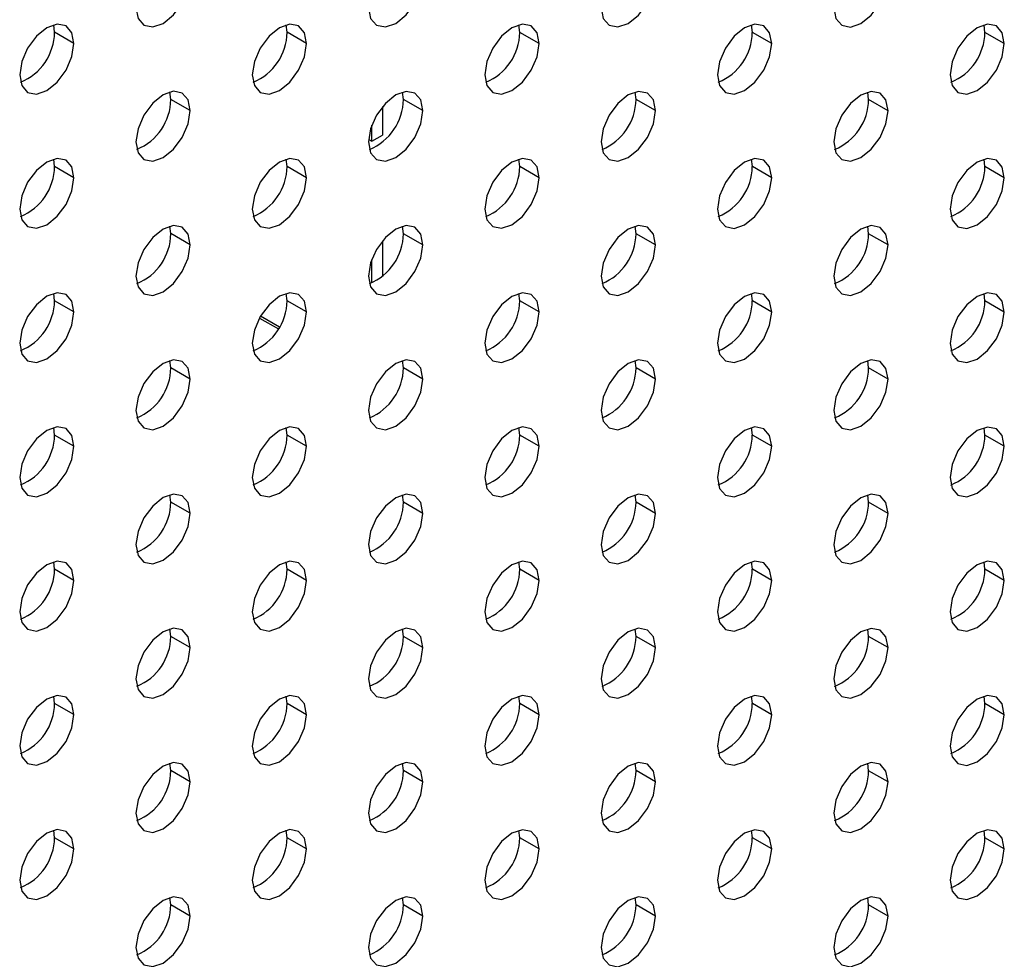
# Model space of a CAD drawing. Header units: millimetres. Extents: x 0 to 1118, y 0 to 864.
# Tile 363 of 397: x 1028.78 to 1032.37, y 697.91 to 701.34. Entities that reach past the tile are written whole.
import ezdxf

# ---------------------------------------------------------------- set-up
doc = ezdxf.new("R2010")
doc.units = ezdxf.units.MM

msp = doc.modelspace()

# ---------------------------------------------------------------- linework, layer by layer
at = {"color": 7, "linetype": 'Continuous', "lineweight": 25}
for p, q in [((1028.9034, 701.297), (1028.9002, 701.3241)), ((1029.752, 701.2969), (1029.7487, 701.324)), ((1030.6005, 701.2968), (1030.5973, 701.3239)), ((1031.449, 701.2968), (1031.4458, 701.3238)), ((1032.2975, 701.2967), (1032.2943, 701.3238)), ((1028.9741, 701.2562), (1028.9034, 701.297)), ((1029.8227, 701.2561), (1029.752, 701.2969)), ((1030.6712, 701.256), (1030.6005, 701.2968)), ((1031.5197, 701.2559), (1031.449, 701.2968)), ((1032.3683, 701.2559), (1032.2975, 701.2967)), ((1029.3277, 701.052), (1029.3245, 701.0791)), ((1030.1762, 701.0519), (1030.173, 701.079)), ((1031.0248, 701.0518), (1031.0215, 701.0789)), ((1031.8733, 701.0518), (1031.8701, 701.0788)), ((1029.3984, 701.0112), (1029.3277, 701.052)), ((1030.2469, 701.0111), (1030.1762, 701.0519)), ((1031.0955, 701.011), (1031.0248, 701.0518)), ((1031.944, 701.0109), (1031.8733, 701.0518)), ((1030.0996, 701.0258), (1030.0996, 700.922)), ((1030.0607, 700.8995), (1030.0607, 700.9576)), ((1030.0493, 700.9062), (1030.0607, 700.8995)), ((1030.0607, 700.8995), (1030.0996, 700.922)), ((1028.9034, 700.8071), (1028.9002, 700.8342)), ((1029.752, 700.807), (1029.7487, 700.8341)), ((1030.6005, 700.8069), (1030.5973, 700.834)), ((1031.449, 700.8068), (1031.4458, 700.8339)), ((1032.2975, 700.8068), (1032.2943, 700.8338)), ((1028.9741, 700.7662), (1028.9034, 700.8071)), ((1029.8227, 700.7662), (1029.752, 700.807)), ((1030.6712, 700.7661), (1030.6005, 700.8069)), ((1031.5197, 700.766), (1031.449, 700.8068)), ((1032.3683, 700.7659), (1032.2975, 700.8068)), ((1029.3277, 700.5621), (1029.3245, 700.5892)), ((1030.1762, 700.562), (1030.173, 700.5891)), ((1031.0248, 700.5619), (1031.0215, 700.589)), ((1031.8733, 700.5618), (1031.8701, 700.5889)), ((1029.3984, 700.5212), (1029.3277, 700.5621)), ((1030.0996, 700.5359), (1030.0996, 700.4064)), ((1030.2469, 700.5212), (1030.1762, 700.562)), ((1031.0955, 700.5211), (1031.0248, 700.5619)), ((1031.944, 700.521), (1031.8733, 700.5618)), ((1030.0607, 700.3826), (1030.0607, 700.4677)), ((1028.9034, 700.3171), (1028.9002, 700.3442)), ((1028.9741, 700.2763), (1028.9034, 700.3171)), ((1029.752, 700.3171), (1029.7487, 700.3442)), ((1029.8227, 700.2762), (1029.752, 700.3171)), ((1030.6005, 700.317), (1030.5973, 700.3441)), ((1030.6712, 700.2762), (1030.6005, 700.317)), ((1031.449, 700.3169), (1031.4458, 700.344)), ((1031.5197, 700.2761), (1031.449, 700.3169)), ((1032.2975, 700.3168), (1032.2943, 700.3439)), ((1032.3683, 700.276), (1032.2975, 700.3168)), ((1029.6507, 700.2542), (1029.7198, 700.2142)), ((1029.3277, 700.0721), (1029.3245, 700.0992)), ((1029.3984, 700.0313), (1029.3277, 700.0721)), ((1030.1762, 700.0721), (1030.173, 700.0992)), ((1030.2469, 700.0312), (1030.1762, 700.0721)), ((1031.0248, 700.072), (1031.0215, 700.0991)), ((1031.0955, 700.0312), (1031.0248, 700.072)), ((1031.8733, 700.0719), (1031.8701, 700.099)), ((1031.944, 700.0311), (1031.8733, 700.0719)), ((1028.9034, 699.8272), (1028.9002, 699.8543)), ((1029.752, 699.8271), (1029.7487, 699.8542)), ((1030.6005, 699.8271), (1030.5973, 699.8542)), ((1031.449, 699.827), (1031.4458, 699.8541)), ((1032.2975, 699.8269), (1032.2943, 699.854)), ((1028.9741, 699.7864), (1028.9034, 699.8272)), ((1029.8227, 699.7863), (1029.752, 699.8271)), ((1030.6712, 699.7862), (1030.6005, 699.8271)), ((1031.5197, 699.7862), (1031.449, 699.827)), ((1032.3683, 699.7861), (1032.2975, 699.8269)), ((1029.3277, 699.5822), (1029.3245, 699.6093)), ((1030.1762, 699.5821), (1030.173, 699.6092)), ((1031.0248, 699.5821), (1031.0215, 699.6091)), ((1031.8733, 699.582), (1031.8701, 699.6091)), ((1029.3984, 699.5414), (1029.3277, 699.5822)), ((1030.2469, 699.5413), (1030.1762, 699.5821)), ((1031.0955, 699.5412), (1031.0248, 699.5821)), ((1031.944, 699.5412), (1031.8733, 699.582)), ((1028.9034, 699.3373), (1028.9002, 699.3644)), ((1029.752, 699.3372), (1029.7487, 699.3643)), ((1030.6005, 699.3371), (1030.5973, 699.3642)), ((1031.449, 699.3371), (1031.4458, 699.3641)), ((1032.2975, 699.337), (1032.2943, 699.3641)), ((1028.9741, 699.2965), (1028.9034, 699.3373)), ((1029.8227, 699.2964), (1029.752, 699.3372)), ((1030.6712, 699.2963), (1030.6005, 699.3371)), ((1031.5197, 699.2962), (1031.449, 699.3371)), ((1032.3683, 699.2962), (1032.2975, 699.337)), ((1029.3277, 699.0923), (1029.3245, 699.1194)), ((1030.1762, 699.0922), (1030.173, 699.1193)), ((1031.0248, 699.0921), (1031.0215, 699.1192)), ((1031.8733, 699.0921), (1031.8701, 699.1191)), ((1029.3984, 699.0515), (1029.3277, 699.0923)), ((1030.2469, 699.0514), (1030.1762, 699.0922)), ((1031.0955, 699.0513), (1031.0248, 699.0921)), ((1031.944, 699.0512), (1031.8733, 699.0921)), ((1028.9034, 698.8474), (1028.9002, 698.8745)), ((1028.9741, 698.8066), (1028.9034, 698.8474)), ((1029.752, 698.8473), (1029.7487, 698.8744)), ((1029.8227, 698.8065), (1029.752, 698.8473)), ((1030.6005, 698.8472), (1030.5973, 698.8743)), ((1030.6712, 698.8064), (1030.6005, 698.8472)), ((1031.449, 698.8471), (1031.4458, 698.8742)), ((1031.5197, 698.8063), (1031.449, 698.8471)), ((1032.2975, 698.8471), (1032.2943, 698.8741)), ((1032.3683, 698.8062), (1032.2975, 698.8471)), ((1029.3277, 698.6024), (1029.3245, 698.6295)), ((1030.1762, 698.6023), (1030.173, 698.6294)), ((1031.0248, 698.6022), (1031.0215, 698.6293)), ((1031.8733, 698.6021), (1031.8701, 698.6292)), ((1029.3984, 698.5615), (1029.3277, 698.6024)), ((1030.2469, 698.5615), (1030.1762, 698.6023)), ((1031.0955, 698.5614), (1031.0248, 698.6022)), ((1031.944, 698.5613), (1031.8733, 698.6021)), ((1028.9034, 698.3574), (1028.9002, 698.3845)), ((1029.752, 698.3574), (1029.7487, 698.3845)), ((1030.6005, 698.3573), (1030.5973, 698.3844)), ((1031.449, 698.3572), (1031.4458, 698.3843)), ((1032.2975, 698.3571), (1032.2943, 698.3842)), ((1028.9741, 698.3166), (1028.9034, 698.3574)), ((1029.8227, 698.3165), (1029.752, 698.3574)), ((1030.6712, 698.3165), (1030.6005, 698.3573)), ((1031.5197, 698.3164), (1031.449, 698.3572)), ((1032.3683, 698.3163), (1032.2975, 698.3571)), ((1029.3277, 698.1124), (1029.3245, 698.1395)), ((1030.1762, 698.1124), (1030.173, 698.1395)), ((1031.0248, 698.1123), (1031.0215, 698.1394)), ((1031.8733, 698.1122), (1031.8701, 698.1393)), ((1029.3984, 698.0716), (1029.3277, 698.1124)), ((1030.2469, 698.0715), (1030.1762, 698.1124)), ((1031.0955, 698.0715), (1031.0248, 698.1123)), ((1031.944, 698.0714), (1031.8733, 698.1122))]:
    msp.add_line(p, q, dxfattribs=at)
at = {"color": 8, "linetype": 'Continuous', "lineweight": 25}
msp.add_line((1029.7236, 700.2205), (1029.6543, 700.2605), dxfattribs=at)
at = {"color": 7, "linetype": 'Continuous', "lineweight": 25, "flags": 128}
for points in [[(1029.2004, 701.3868), (1029.208, 701.3474), (1029.2294, 701.3227), (1029.2615, 701.3165), (1029.2994, 701.3296), (1029.3373, 701.3602), (1029.3694, 701.4035), (1029.3909, 701.453), (1029.3984, 701.5011)], [(1030.0489, 701.3867), (1030.0565, 701.3473), (1030.0779, 701.3226), (1030.1101, 701.3164), (1030.1479, 701.3296), (1030.1858, 701.3601), (1030.2179, 701.4034), (1030.2394, 701.4529), (1030.2469, 701.501)], [(1030.8975, 701.3866), (1030.905, 701.3472), (1030.9265, 701.3225), (1030.9586, 701.3163), (1030.9965, 701.3295), (1031.0343, 701.36), (1031.0665, 701.4034), (1031.0879, 701.4528), (1031.0955, 701.5009)], [(1031.746, 701.3866), (1031.7535, 701.3472), (1031.775, 701.3225), (1031.8071, 701.3162), (1031.845, 701.3294), (1031.8829, 701.36), (1031.915, 701.4033), (1031.9365, 701.4528), (1031.944, 701.5009)], [(1028.9741, 701.2562), (1028.9666, 701.2956), (1028.9451, 701.3203), (1028.913, 701.3265), (1028.8751, 701.3133), (1028.8373, 701.2828), (1028.8051, 701.2394), (1028.7837, 701.19), (1028.7762, 701.1419)], [(1029.8227, 701.2561), (1029.8151, 701.2955), (1029.7937, 701.3202), (1029.7616, 701.3264), (1029.7237, 701.3133), (1029.6858, 701.2827), (1029.6537, 701.2394), (1029.6322, 701.1899), (1029.6247, 701.1418)], [(1030.6712, 701.256), (1030.6637, 701.2954), (1030.6422, 701.3201), (1030.6101, 701.3264), (1030.5722, 701.3132), (1030.5343, 701.2826), (1030.5022, 701.2393), (1030.4807, 701.1898), (1030.4732, 701.1417)], [(1031.5197, 701.2559), (1031.5122, 701.2953), (1031.4907, 701.32), (1031.4586, 701.3263), (1031.4207, 701.3131), (1031.3828, 701.2825), (1031.3507, 701.2392), (1031.3293, 701.1897), (1031.3217, 701.1416)], [(1032.3683, 701.2559), (1032.3607, 701.2953), (1032.3393, 701.32), (1032.3071, 701.3262), (1032.2693, 701.313), (1032.2314, 701.2825), (1032.1993, 701.2391), (1032.1778, 701.1897), (1032.1703, 701.1416)], [(1028.7762, 701.1419), (1028.7837, 701.1025), (1028.8051, 701.0778), (1028.8373, 701.0715), (1028.8751, 701.0847), (1028.913, 701.1153), (1028.9451, 701.1586), (1028.9666, 701.2081), (1028.9741, 701.2562)], [(1029.6247, 701.1418), (1029.6322, 701.1024), (1029.6537, 701.0777), (1029.6858, 701.0715), (1029.7237, 701.0846), (1029.7616, 701.1152), (1029.7937, 701.1585), (1029.8151, 701.208), (1029.8227, 701.2561)], [(1030.4732, 701.1417), (1030.4807, 701.1023), (1030.5022, 701.0776), (1030.5343, 701.0714), (1030.5722, 701.0846), (1030.6101, 701.1151), (1030.6422, 701.1584), (1030.6637, 701.2079), (1030.6712, 701.256)], [(1031.3217, 701.1416), (1031.3293, 701.1022), (1031.3507, 701.0775), (1031.3828, 701.0713), (1031.4207, 701.0845), (1031.4586, 701.115), (1031.4907, 701.1584), (1031.5122, 701.2078), (1031.5197, 701.2559)], [(1032.1703, 701.1416), (1032.1778, 701.1022), (1032.1993, 701.0775), (1032.2314, 701.0712), (1032.2693, 701.0844), (1032.3071, 701.115), (1032.3393, 701.1583), (1032.3607, 701.2078), (1032.3683, 701.2559)], [(1029.3984, 701.0112), (1029.3909, 701.0506), (1029.3694, 701.0753), (1029.3373, 701.0815), (1029.2994, 701.0683), (1029.2615, 701.0378), (1029.2294, 700.9944), (1029.208, 700.945), (1029.2004, 700.8969)], [(1030.2469, 701.0111), (1030.2394, 701.0505), (1030.2179, 701.0752), (1030.1858, 701.0814), (1030.1479, 701.0683), (1030.1101, 701.0377), (1030.0779, 700.9944), (1030.0565, 700.9449), (1030.0489, 700.8968)], [(1031.0955, 701.011), (1031.0879, 701.0504), (1031.0665, 701.0751), (1031.0343, 701.0813), (1030.9965, 701.0682), (1030.9586, 701.0376), (1030.9265, 700.9943), (1030.905, 700.9448), (1030.8975, 700.8967)], [(1031.944, 701.0109), (1031.9365, 701.0503), (1031.915, 701.075), (1031.8829, 701.0813), (1031.845, 701.0681), (1031.8071, 701.0375), (1031.775, 700.9942), (1031.7535, 700.9447), (1031.746, 700.8966)], [(1029.2004, 700.8969), (1029.208, 700.8575), (1029.2294, 700.8328), (1029.2615, 700.8265), (1029.2994, 700.8397), (1029.3373, 700.8703), (1029.3694, 700.9136), (1029.3909, 700.9631), (1029.3984, 701.0112)], [(1030.0489, 700.8968), (1030.0565, 700.8574), (1030.0779, 700.8327), (1030.1101, 700.8265), (1030.1479, 700.8396), (1030.1858, 700.8702), (1030.2179, 700.9135), (1030.2394, 700.963), (1030.2469, 701.0111)], [(1030.8975, 700.8967), (1030.905, 700.8573), (1030.9265, 700.8326), (1030.9586, 700.8264), (1030.9965, 700.8395), (1031.0343, 700.8701), (1031.0665, 700.9134), (1031.0879, 700.9629), (1031.0955, 701.011)], [(1031.746, 700.8966), (1031.7535, 700.8572), (1031.775, 700.8325), (1031.8071, 700.8263), (1031.845, 700.8395), (1031.8829, 700.87), (1031.915, 700.9134), (1031.9365, 700.9628), (1031.944, 701.0109)], [(1028.9741, 700.7662), (1028.9666, 700.8056), (1028.9451, 700.8303), (1028.913, 700.8366), (1028.8751, 700.8234), (1028.8373, 700.7928), (1028.8051, 700.7495), (1028.7837, 700.7), (1028.7762, 700.652)], [(1029.8227, 700.7662), (1029.8151, 700.8056), (1029.7937, 700.8303), (1029.7616, 700.8365), (1029.7237, 700.8233), (1029.6858, 700.7928), (1029.6537, 700.7494), (1029.6322, 700.7), (1029.6247, 700.6519)], [(1030.6712, 700.7661), (1030.6637, 700.8055), (1030.6422, 700.8302), (1030.6101, 700.8364), (1030.5722, 700.8233), (1030.5343, 700.7927), (1030.5022, 700.7494), (1030.4807, 700.6999), (1030.4732, 700.6518)], [(1031.5197, 700.766), (1031.5122, 700.8054), (1031.4907, 700.8301), (1031.4586, 700.8363), (1031.4207, 700.8232), (1031.3828, 700.7926), (1031.3507, 700.7493), (1031.3293, 700.6998), (1031.3217, 700.6517)], [(1032.3683, 700.7659), (1032.3607, 700.8053), (1032.3393, 700.83), (1032.3071, 700.8363), (1032.2693, 700.8231), (1032.2314, 700.7925), (1032.1993, 700.7492), (1032.1778, 700.6997), (1032.1703, 700.6516)], [(1028.7762, 700.652), (1028.7837, 700.6126), (1028.8051, 700.5879), (1028.8373, 700.5816), (1028.8751, 700.5948), (1028.913, 700.6254), (1028.9451, 700.6687), (1028.9666, 700.7182), (1028.9741, 700.7662)], [(1029.6247, 700.6519), (1029.6322, 700.6125), (1029.6537, 700.5878), (1029.6858, 700.5815), (1029.7237, 700.5947), (1029.7616, 700.6253), (1029.7937, 700.6686), (1029.8151, 700.7181), (1029.8227, 700.7662)], [(1030.4732, 700.6518), (1030.4807, 700.6124), (1030.5022, 700.5877), (1030.5343, 700.5815), (1030.5722, 700.5946), (1030.6101, 700.6252), (1030.6422, 700.6685), (1030.6637, 700.718), (1030.6712, 700.7661)], [(1031.3217, 700.6517), (1031.3293, 700.6123), (1031.3507, 700.5876), (1031.3828, 700.5814), (1031.4207, 700.5945), (1031.4586, 700.6251), (1031.4907, 700.6684), (1031.5122, 700.7179), (1031.5197, 700.766)], [(1032.1703, 700.6516), (1032.1778, 700.6122), (1032.1993, 700.5875), (1032.2314, 700.5813), (1032.2693, 700.5945), (1032.3071, 700.625), (1032.3393, 700.6684), (1032.3607, 700.7178), (1032.3683, 700.7659)], [(1029.3984, 700.5212), (1029.3909, 700.5606), (1029.3694, 700.5853), (1029.3373, 700.5916), (1029.2994, 700.5784), (1029.2615, 700.5478), (1029.2294, 700.5045), (1029.208, 700.455), (1029.2004, 700.407)], [(1030.2469, 700.5212), (1030.2394, 700.5606), (1030.2179, 700.5853), (1030.1858, 700.5915), (1030.1479, 700.5783), (1030.1101, 700.5478), (1030.0779, 700.5044), (1030.0565, 700.455), (1030.0489, 700.4069)], [(1031.0955, 700.5211), (1031.0879, 700.5605), (1031.0665, 700.5852), (1031.0343, 700.5914), (1030.9965, 700.5783), (1030.9586, 700.5477), (1030.9265, 700.5044), (1030.905, 700.4549), (1030.8975, 700.4068)], [(1031.944, 700.521), (1031.9365, 700.5604), (1031.915, 700.5851), (1031.8829, 700.5913), (1031.845, 700.5782), (1031.8071, 700.5476), (1031.775, 700.5043), (1031.7535, 700.4548), (1031.746, 700.4067)], [(1029.2004, 700.407), (1029.208, 700.3676), (1029.2294, 700.3429), (1029.2615, 700.3366), (1029.2994, 700.3498), (1029.3373, 700.3804), (1029.3694, 700.4237), (1029.3909, 700.4732), (1029.3984, 700.5212)], [(1030.0489, 700.4069), (1030.0565, 700.3675), (1030.0779, 700.3428), (1030.1101, 700.3365), (1030.1479, 700.3497), (1030.1858, 700.3803), (1030.2179, 700.4236), (1030.2394, 700.4731), (1030.2469, 700.5212)], [(1030.8975, 700.4068), (1030.905, 700.3674), (1030.9265, 700.3427), (1030.9586, 700.3365), (1030.9965, 700.3496), (1031.0343, 700.3802), (1031.0665, 700.4235), (1031.0879, 700.473), (1031.0955, 700.5211)], [(1031.746, 700.4067), (1031.7535, 700.3673), (1031.775, 700.3426), (1031.8071, 700.3364), (1031.845, 700.3495), (1031.8829, 700.3801), (1031.915, 700.4234), (1031.9365, 700.4729), (1031.944, 700.521)], [(1028.9741, 700.2763), (1028.9666, 700.3157), (1028.9451, 700.3404), (1028.913, 700.3467), (1028.8751, 700.3335), (1028.8373, 700.3029), (1028.8051, 700.2596), (1028.7837, 700.2101), (1028.7762, 700.162)], [(1029.8227, 700.2762), (1029.8151, 700.3156), (1029.7937, 700.3403), (1029.7616, 700.3466), (1029.7237, 700.3334), (1029.6858, 700.3028), (1029.6537, 700.2595), (1029.6322, 700.21), (1029.6247, 700.1619)], [(1030.6712, 700.2762), (1030.6637, 700.3156), (1030.6422, 700.3403), (1030.6101, 700.3465), (1030.5722, 700.3333), (1030.5343, 700.3028), (1030.5022, 700.2594), (1030.4807, 700.21), (1030.4732, 700.1619)], [(1031.5197, 700.2761), (1031.5122, 700.3155), (1031.4907, 700.3402), (1031.4586, 700.3464), (1031.4207, 700.3333), (1031.3828, 700.3027), (1031.3507, 700.2594), (1031.3293, 700.2099), (1031.3217, 700.1618)], [(1032.3683, 700.276), (1032.3607, 700.3154), (1032.3393, 700.3401), (1032.3071, 700.3463), (1032.2693, 700.3332), (1032.2314, 700.3026), (1032.1993, 700.2593), (1032.1778, 700.2098), (1032.1703, 700.1617)], [(1028.7762, 700.162), (1028.7837, 700.1226), (1028.8051, 700.0979), (1028.8373, 700.0917), (1028.8751, 700.1049), (1028.913, 700.1354), (1028.9451, 700.1788), (1028.9666, 700.2282), (1028.9741, 700.2763)], [(1029.6247, 700.1619), (1029.6322, 700.1226), (1029.6537, 700.0979), (1029.6858, 700.0916), (1029.7237, 700.1048), (1029.7616, 700.1354), (1029.7937, 700.1787), (1029.8151, 700.2281), (1029.8227, 700.2762)], [(1030.4732, 700.1619), (1030.4807, 700.1225), (1030.5022, 700.0978), (1030.5343, 700.0915), (1030.5722, 700.1047), (1030.6101, 700.1353), (1030.6422, 700.1786), (1030.6637, 700.2281), (1030.6712, 700.2762)], [(1031.3217, 700.1618), (1031.3293, 700.1224), (1031.3507, 700.0977), (1031.3828, 700.0915), (1031.4207, 700.1046), (1031.4586, 700.1352), (1031.4907, 700.1785), (1031.5122, 700.228), (1031.5197, 700.2761)], [(1032.1703, 700.1617), (1032.1778, 700.1223), (1032.1993, 700.0976), (1032.2314, 700.0914), (1032.2693, 700.1045), (1032.3071, 700.1351), (1032.3393, 700.1784), (1032.3607, 700.2279), (1032.3683, 700.276)], [(1029.3984, 700.0313), (1029.3909, 700.0707), (1029.3694, 700.0954), (1029.3373, 700.1017), (1029.2994, 700.0885), (1029.2615, 700.0579), (1029.2294, 700.0146), (1029.208, 699.9651), (1029.2004, 699.917)], [(1030.2469, 700.0312), (1030.2394, 700.0706), (1030.2179, 700.0953), (1030.1858, 700.1016), (1030.1479, 700.0884), (1030.1101, 700.0578), (1030.0779, 700.0145), (1030.0565, 699.965), (1030.0489, 699.9169)], [(1031.0955, 700.0312), (1031.0879, 700.0706), (1031.0665, 700.0953), (1031.0343, 700.1015), (1030.9965, 700.0883), (1030.9586, 700.0578), (1030.9265, 700.0144), (1030.905, 699.965), (1030.8975, 699.9169)], [(1031.944, 700.0311), (1031.9365, 700.0705), (1031.915, 700.0952), (1031.8829, 700.1014), (1031.845, 700.0883), (1031.8071, 700.0577), (1031.775, 700.0144), (1031.7535, 699.9649), (1031.746, 699.9168)], [(1029.2004, 699.917), (1029.208, 699.8776), (1029.2294, 699.8529), (1029.2615, 699.8467), (1029.2994, 699.8599), (1029.3373, 699.8904), (1029.3694, 699.9338), (1029.3909, 699.9832), (1029.3984, 700.0313)], [(1030.0489, 699.9169), (1030.0565, 699.8775), (1030.0779, 699.8529), (1030.1101, 699.8466), (1030.1479, 699.8598), (1030.1858, 699.8904), (1030.2179, 699.9337), (1030.2394, 699.9831), (1030.2469, 700.0312)], [(1030.8975, 699.9169), (1030.905, 699.8775), (1030.9265, 699.8528), (1030.9586, 699.8465), (1030.9965, 699.8597), (1031.0343, 699.8903), (1031.0665, 699.9336), (1031.0879, 699.9831), (1031.0955, 700.0312)], [(1031.746, 699.9168), (1031.7535, 699.8774), (1031.775, 699.8527), (1031.8071, 699.8465), (1031.845, 699.8596), (1031.8829, 699.8902), (1031.915, 699.9335), (1031.9365, 699.983), (1031.944, 700.0311)], [(1028.9741, 699.7864), (1028.9666, 699.8258), (1028.9451, 699.8505), (1028.913, 699.8567), (1028.8751, 699.8436), (1028.8373, 699.813), (1028.8051, 699.7697), (1028.7837, 699.7202), (1028.7762, 699.6721)], [(1029.8227, 699.7863), (1029.8151, 699.8257), (1029.7937, 699.8504), (1029.7616, 699.8567), (1029.7237, 699.8435), (1029.6858, 699.8129), (1029.6537, 699.7696), (1029.6322, 699.7201), (1029.6247, 699.672)], [(1030.6712, 699.7862), (1030.6637, 699.8256), (1030.6422, 699.8503), (1030.6101, 699.8566), (1030.5722, 699.8434), (1030.5343, 699.8128), (1030.5022, 699.7695), (1030.4807, 699.72), (1030.4732, 699.6719)], [(1031.5197, 699.7862), (1031.5122, 699.8256), (1031.4907, 699.8503), (1031.4586, 699.8565), (1031.4207, 699.8433), (1031.3828, 699.8128), (1031.3507, 699.7694), (1031.3293, 699.72), (1031.3217, 699.6719)], [(1032.3683, 699.7861), (1032.3607, 699.8255), (1032.3393, 699.8502), (1032.3071, 699.8564), (1032.2693, 699.8432), (1032.2314, 699.8127), (1032.1993, 699.7694), (1032.1778, 699.7199), (1032.1703, 699.6718)], [(1028.7762, 699.6721), (1028.7837, 699.6327), (1028.8051, 699.608), (1028.8373, 699.6018), (1028.8751, 699.6149), (1028.913, 699.6455), (1028.9451, 699.6888), (1028.9666, 699.7383), (1028.9741, 699.7864)], [(1029.6247, 699.672), (1029.6322, 699.6326), (1029.6537, 699.6079), (1029.6858, 699.6017), (1029.7237, 699.6149), (1029.7616, 699.6454), (1029.7937, 699.6887), (1029.8151, 699.7382), (1029.8227, 699.7863)], [(1030.4732, 699.6719), (1030.4807, 699.6325), (1030.5022, 699.6078), (1030.5343, 699.6016), (1030.5722, 699.6148), (1030.6101, 699.6453), (1030.6422, 699.6887), (1030.6637, 699.7381), (1030.6712, 699.7862)], [(1031.3217, 699.6719), (1031.3293, 699.6325), (1031.3507, 699.6078), (1031.3828, 699.6015), (1031.4207, 699.6147), (1031.4586, 699.6453), (1031.4907, 699.6886), (1031.5122, 699.7381), (1031.5197, 699.7862)], [(1032.1703, 699.6718), (1032.1778, 699.6324), (1032.1993, 699.6077), (1032.2314, 699.6014), (1032.2693, 699.6146), (1032.3071, 699.6452), (1032.3393, 699.6885), (1032.3607, 699.738), (1032.3683, 699.7861)], [(1029.3984, 699.5414), (1029.3909, 699.5808), (1029.3694, 699.6055), (1029.3373, 699.6117), (1029.2994, 699.5986), (1029.2615, 699.568), (1029.2294, 699.5247), (1029.208, 699.4752), (1029.2004, 699.4271)], [(1030.2469, 699.5413), (1030.2394, 699.5807), (1030.2179, 699.6054), (1030.1858, 699.6117), (1030.1479, 699.5985), (1030.1101, 699.5679), (1030.0779, 699.5246), (1030.0565, 699.4751), (1030.0489, 699.427)], [(1031.0955, 699.5412), (1031.0879, 699.5806), (1031.0665, 699.6053), (1031.0343, 699.6116), (1030.9965, 699.5984), (1030.9586, 699.5678), (1030.9265, 699.5245), (1030.905, 699.475), (1030.8975, 699.4269)], [(1031.944, 699.5412), (1031.9365, 699.5806), (1031.915, 699.6053), (1031.8829, 699.6115), (1031.845, 699.5983), (1031.8071, 699.5678), (1031.775, 699.5244), (1031.7535, 699.475), (1031.746, 699.4269)], [(1029.2004, 699.4271), (1029.208, 699.3877), (1029.2294, 699.363), (1029.2615, 699.3568), (1029.2994, 699.3699), (1029.3373, 699.4005), (1029.3694, 699.4438), (1029.3909, 699.4933), (1029.3984, 699.5414)], [(1030.0489, 699.427), (1030.0565, 699.3876), (1030.0779, 699.3629), (1030.1101, 699.3567), (1030.1479, 699.3699), (1030.1858, 699.4004), (1030.2179, 699.4437), (1030.2394, 699.4932), (1030.2469, 699.5413)], [(1030.8975, 699.4269), (1030.905, 699.3875), (1030.9265, 699.3628), (1030.9586, 699.3566), (1030.9965, 699.3698), (1031.0343, 699.4003), (1031.0665, 699.4437), (1031.0879, 699.4931), (1031.0955, 699.5412)], [(1031.746, 699.4269), (1031.7535, 699.3875), (1031.775, 699.3628), (1031.8071, 699.3565), (1031.845, 699.3697), (1031.8829, 699.4003), (1031.915, 699.4436), (1031.9365, 699.4931), (1031.944, 699.5412)], [(1028.9741, 699.2965), (1028.9666, 699.3359), (1028.9451, 699.3606), (1028.913, 699.3668), (1028.8751, 699.3536), (1028.8373, 699.3231), (1028.8051, 699.2798), (1028.7837, 699.2303), (1028.7762, 699.1822)], [(1029.8227, 699.2964), (1029.8151, 699.3358), (1029.7937, 699.3605), (1029.7616, 699.3667), (1029.7237, 699.3536), (1029.6858, 699.323), (1029.6537, 699.2797), (1029.6322, 699.2302), (1029.6247, 699.1821)], [(1030.6712, 699.2963), (1030.6637, 699.3357), (1030.6422, 699.3604), (1030.6101, 699.3667), (1030.5722, 699.3535), (1030.5343, 699.3229), (1030.5022, 699.2796), (1030.4807, 699.2301), (1030.4732, 699.182)], [(1031.5197, 699.2962), (1031.5122, 699.3356), (1031.4907, 699.3603), (1031.4586, 699.3666), (1031.4207, 699.3534), (1031.3828, 699.3228), (1031.3507, 699.2795), (1031.3293, 699.23), (1031.3217, 699.1819)], [(1032.3683, 699.2962), (1032.3607, 699.3356), (1032.3393, 699.3603), (1032.3071, 699.3665), (1032.2693, 699.3533), (1032.2314, 699.3228), (1032.1993, 699.2794), (1032.1778, 699.23), (1032.1703, 699.1819)], [(1028.7762, 699.1822), (1028.7837, 699.1428), (1028.8051, 699.1181), (1028.8373, 699.1118), (1028.8751, 699.125), (1028.913, 699.1556), (1028.9451, 699.1989), (1028.9666, 699.2484), (1028.9741, 699.2965)], [(1029.6247, 699.1821), (1029.6322, 699.1427), (1029.6537, 699.118), (1029.6858, 699.1118), (1029.7237, 699.1249), (1029.7616, 699.1555), (1029.7937, 699.1988), (1029.8151, 699.2483), (1029.8227, 699.2964)], [(1030.4732, 699.182), (1030.4807, 699.1426), (1030.5022, 699.1179), (1030.5343, 699.1117), (1030.5722, 699.1249), (1030.6101, 699.1554), (1030.6422, 699.1987), (1030.6637, 699.2482), (1030.6712, 699.2963)], [(1031.3217, 699.1819), (1031.3293, 699.1425), (1031.3507, 699.1178), (1031.3828, 699.1116), (1031.4207, 699.1248), (1031.4586, 699.1553), (1031.4907, 699.1987), (1031.5122, 699.2481), (1031.5197, 699.2962)], [(1032.1703, 699.1819), (1032.1778, 699.1425), (1032.1993, 699.1178), (1032.2314, 699.1115), (1032.2693, 699.1247), (1032.3071, 699.1553), (1032.3393, 699.1986), (1032.3607, 699.2481), (1032.3683, 699.2962)], [(1029.3984, 699.0515), (1029.3909, 699.0909), (1029.3694, 699.1156), (1029.3373, 699.1218), (1029.2994, 699.1086), (1029.2615, 699.0781), (1029.2294, 699.0347), (1029.208, 698.9853), (1029.2004, 698.9372)], [(1030.2469, 699.0514), (1030.2394, 699.0908), (1030.2179, 699.1155), (1030.1858, 699.1217), (1030.1479, 699.1086), (1030.1101, 699.078), (1030.0779, 699.0347), (1030.0565, 698.9852), (1030.0489, 698.9371)], [(1031.0955, 699.0513), (1031.0879, 699.0907), (1031.0665, 699.1154), (1031.0343, 699.1217), (1030.9965, 699.1085), (1030.9586, 699.0779), (1030.9265, 699.0346), (1030.905, 698.9851), (1030.8975, 698.937)], [(1031.944, 699.0512), (1031.9365, 699.0906), (1031.915, 699.1153), (1031.8829, 699.1216), (1031.845, 699.1084), (1031.8071, 699.0778), (1031.775, 699.0345), (1031.7535, 698.985), (1031.746, 698.9369)], [(1029.2004, 698.9372), (1029.208, 698.8978), (1029.2294, 698.8731), (1029.2615, 698.8668), (1029.2994, 698.88), (1029.3373, 698.9106), (1029.3694, 698.9539), (1029.3909, 699.0034), (1029.3984, 699.0515)], [(1030.0489, 698.9371), (1030.0565, 698.8977), (1030.0779, 698.873), (1030.1101, 698.8668), (1030.1479, 698.8799), (1030.1858, 698.9105), (1030.2179, 698.9538), (1030.2394, 699.0033), (1030.2469, 699.0514)], [(1030.8975, 698.937), (1030.905, 698.8976), (1030.9265, 698.8729), (1030.9586, 698.8667), (1030.9965, 698.8799), (1031.0343, 698.9104), (1031.0665, 698.9537), (1031.0879, 699.0032), (1031.0955, 699.0513)], [(1031.746, 698.9369), (1031.7535, 698.8975), (1031.775, 698.8728), (1031.8071, 698.8666), (1031.845, 698.8798), (1031.8829, 698.9103), (1031.915, 698.9537), (1031.9365, 699.0031), (1031.944, 699.0512)], [(1028.9741, 698.8066), (1028.9666, 698.8459), (1028.9451, 698.8706), (1028.913, 698.8769), (1028.8751, 698.8637), (1028.8373, 698.8331), (1028.8051, 698.7898), (1028.7837, 698.7404), (1028.7762, 698.6923)], [(1029.8227, 698.8065), (1029.8151, 698.8459), (1029.7937, 698.8706), (1029.7616, 698.8768), (1029.7237, 698.8636), (1029.6858, 698.8331), (1029.6537, 698.7897), (1029.6322, 698.7403), (1029.6247, 698.6922)], [(1030.6712, 698.8064), (1030.6637, 698.8458), (1030.6422, 698.8705), (1030.6101, 698.8767), (1030.5722, 698.8636), (1030.5343, 698.833), (1030.5022, 698.7897), (1030.4807, 698.7402), (1030.4732, 698.6921)], [(1031.5197, 698.8063), (1031.5122, 698.8457), (1031.4907, 698.8704), (1031.4586, 698.8766), (1031.4207, 698.8635), (1031.3828, 698.8329), (1031.3507, 698.7896), (1031.3293, 698.7401), (1031.3217, 698.692)], [(1032.3683, 698.8062), (1032.3607, 698.8456), (1032.3393, 698.8703), (1032.3071, 698.8766), (1032.2693, 698.8634), (1032.2314, 698.8328), (1032.1993, 698.7895), (1032.1778, 698.74), (1032.1703, 698.6919)], [(1028.7762, 698.6923), (1028.7837, 698.6529), (1028.8051, 698.6282), (1028.8373, 698.6219), (1028.8751, 698.6351), (1028.913, 698.6657), (1028.9451, 698.709), (1028.9666, 698.7585), (1028.9741, 698.8066)], [(1029.6247, 698.6922), (1029.6322, 698.6528), (1029.6537, 698.6281), (1029.6858, 698.6218), (1029.7237, 698.635), (1029.7616, 698.6656), (1029.7937, 698.7089), (1029.8151, 698.7584), (1029.8227, 698.8065)], [(1030.4732, 698.6921), (1030.4807, 698.6527), (1030.5022, 698.628), (1030.5343, 698.6218), (1030.5722, 698.6349), (1030.6101, 698.6655), (1030.6422, 698.7088), (1030.6637, 698.7583), (1030.6712, 698.8064)], [(1031.3217, 698.692), (1031.3293, 698.6526), (1031.3507, 698.6279), (1031.3828, 698.6217), (1031.4207, 698.6348), (1031.4586, 698.6654), (1031.4907, 698.7087), (1031.5122, 698.7582), (1031.5197, 698.8063)], [(1032.1703, 698.6919), (1032.1778, 698.6525), (1032.1993, 698.6278), (1032.2314, 698.6216), (1032.2693, 698.6348), (1032.3071, 698.6653), (1032.3393, 698.7087), (1032.3607, 698.7581), (1032.3683, 698.8062)], [(1029.3984, 698.5615), (1029.3909, 698.6009), (1029.3694, 698.6256), (1029.3373, 698.6319), (1029.2994, 698.6187), (1029.2615, 698.5881), (1029.2294, 698.5448), (1029.208, 698.4953), (1029.2004, 698.4473)], [(1030.2469, 698.5615), (1030.2394, 698.6009), (1030.2179, 698.6256), (1030.1858, 698.6318), (1030.1479, 698.6186), (1030.1101, 698.5881), (1030.0779, 698.5447), (1030.0565, 698.4953), (1030.0489, 698.4472)], [(1031.0955, 698.5614), (1031.0879, 698.6008), (1031.0665, 698.6255), (1031.0343, 698.6317), (1030.9965, 698.6186), (1030.9586, 698.588), (1030.9265, 698.5447), (1030.905, 698.4952), (1030.8975, 698.4471)], [(1031.944, 698.5613), (1031.9365, 698.6007), (1031.915, 698.6254), (1031.8829, 698.6316), (1031.845, 698.6185), (1031.8071, 698.5879), (1031.775, 698.5446), (1031.7535, 698.4951), (1031.746, 698.447)], [(1029.2004, 698.4473), (1029.208, 698.4079), (1029.2294, 698.3832), (1029.2615, 698.3769), (1029.2994, 698.3901), (1029.3373, 698.4207), (1029.3694, 698.464), (1029.3909, 698.5135), (1029.3984, 698.5615)], [(1030.0489, 698.4472), (1030.0565, 698.4078), (1030.0779, 698.3831), (1030.1101, 698.3768), (1030.1479, 698.39), (1030.1858, 698.4206), (1030.2179, 698.4639), (1030.2394, 698.5134), (1030.2469, 698.5615)], [(1030.8975, 698.4471), (1030.905, 698.4077), (1030.9265, 698.383), (1030.9586, 698.3768), (1030.9965, 698.3899), (1031.0343, 698.4205), (1031.0665, 698.4638), (1031.0879, 698.5133), (1031.0955, 698.5614)], [(1031.746, 698.447), (1031.7535, 698.4076), (1031.775, 698.3829), (1031.8071, 698.3767), (1031.845, 698.3898), (1031.8829, 698.4204), (1031.915, 698.4637), (1031.9365, 698.5132), (1031.944, 698.5613)], [(1028.9741, 698.3166), (1028.9666, 698.356), (1028.9451, 698.3807), (1028.913, 698.387), (1028.8751, 698.3738), (1028.8373, 698.3432), (1028.8051, 698.2999), (1028.7837, 698.2504), (1028.7762, 698.2023)], [(1029.8227, 698.3165), (1029.8151, 698.3559), (1029.7937, 698.3806), (1029.7616, 698.3869), (1029.7237, 698.3737), (1029.6858, 698.3431), (1029.6537, 698.2998), (1029.6322, 698.2503), (1029.6247, 698.2023)], [(1030.6712, 698.3165), (1030.6637, 698.3559), (1030.6422, 698.3806), (1030.6101, 698.3868), (1030.5722, 698.3736), (1030.5343, 698.3431), (1030.5022, 698.2997), (1030.4807, 698.2503), (1030.4732, 698.2022)], [(1031.5197, 698.3164), (1031.5122, 698.3558), (1031.4907, 698.3805), (1031.4586, 698.3867), (1031.4207, 698.3736), (1031.3828, 698.343), (1031.3507, 698.2997), (1031.3293, 698.2502), (1031.3217, 698.2021)], [(1032.3683, 698.3163), (1032.3607, 698.3557), (1032.3393, 698.3804), (1032.3071, 698.3866), (1032.2693, 698.3735), (1032.2314, 698.3429), (1032.1993, 698.2996), (1032.1778, 698.2501), (1032.1703, 698.202)], [(1028.7762, 698.2023), (1028.7837, 698.1629), (1028.8051, 698.1382), (1028.8373, 698.132), (1028.8751, 698.1452), (1028.913, 698.1757), (1028.9451, 698.2191), (1028.9666, 698.2685), (1028.9741, 698.3166)], [(1029.6247, 698.2023), (1029.6322, 698.1629), (1029.6537, 698.1382), (1029.6858, 698.1319), (1029.7237, 698.1451), (1029.7616, 698.1757), (1029.7937, 698.219), (1029.8151, 698.2685), (1029.8227, 698.3165)], [(1030.4732, 698.2022), (1030.4807, 698.1628), (1030.5022, 698.1381), (1030.5343, 698.1318), (1030.5722, 698.145), (1030.6101, 698.1756), (1030.6422, 698.2189), (1030.6637, 698.2684), (1030.6712, 698.3165)], [(1031.3217, 698.2021), (1031.3293, 698.1627), (1031.3507, 698.138), (1031.3828, 698.1318), (1031.4207, 698.1449), (1031.4586, 698.1755), (1031.4907, 698.2188), (1031.5122, 698.2683), (1031.5197, 698.3164)], [(1032.1703, 698.202), (1032.1778, 698.1626), (1032.1993, 698.1379), (1032.2314, 698.1317), (1032.2693, 698.1448), (1032.3071, 698.1754), (1032.3393, 698.2187), (1032.3607, 698.2682), (1032.3683, 698.3163)], [(1029.3984, 698.0716), (1029.3909, 698.111), (1029.3694, 698.1357), (1029.3373, 698.142), (1029.2994, 698.1288), (1029.2615, 698.0982), (1029.2294, 698.0549), (1029.208, 698.0054), (1029.2004, 697.9573)], [(1030.2469, 698.0715), (1030.2394, 698.1109), (1030.2179, 698.1356), (1030.1858, 698.1419), (1030.1479, 698.1287), (1030.1101, 698.0981), (1030.0779, 698.0548), (1030.0565, 698.0053), (1030.0489, 697.9572)], [(1031.0955, 698.0715), (1031.0879, 698.1109), (1031.0665, 698.1356), (1031.0343, 698.1418), (1030.9965, 698.1286), (1030.9586, 698.0981), (1030.9265, 698.0547), (1030.905, 698.0053), (1030.8975, 697.9572)], [(1031.944, 698.0714), (1031.9365, 698.1108), (1031.915, 698.1355), (1031.8829, 698.1417), (1031.845, 698.1286), (1031.8071, 698.098), (1031.775, 698.0547), (1031.7535, 698.0052), (1031.746, 697.9571)], [(1029.2004, 697.9573), (1029.208, 697.9179), (1029.2294, 697.8932), (1029.2615, 697.887), (1029.2994, 697.9002), (1029.3373, 697.9307), (1029.3694, 697.9741), (1029.3909, 698.0235), (1029.3984, 698.0716)], [(1030.0489, 697.9572), (1030.0565, 697.9179), (1030.0779, 697.8932), (1030.1101, 697.8869), (1030.1479, 697.9001), (1030.1858, 697.9307), (1030.2179, 697.974), (1030.2394, 698.0234), (1030.2469, 698.0715)], [(1030.8975, 697.9572), (1030.905, 697.9178), (1030.9265, 697.8931), (1030.9586, 697.8868), (1030.9965, 697.9), (1031.0343, 697.9306), (1031.0665, 697.9739), (1031.0879, 698.0234), (1031.0955, 698.0715)], [(1031.746, 697.9571), (1031.7535, 697.9177), (1031.775, 697.893), (1031.8071, 697.8868), (1031.845, 697.8999), (1031.8829, 697.9305), (1031.915, 697.9738), (1031.9365, 698.0233), (1031.944, 698.0714)]]:
    msp.add_lwpolyline(points, dxfattribs=at)
at = {"color": 7, "linetype": 'Continuous', "lineweight": 25}
for centre in [(1028.7033, 701.2999), (1029.5518, 701.2998), (1030.4004, 701.2997), (1031.2489, 701.2997), (1032.0974, 701.2996), (1029.1276, 701.0549), (1029.9761, 701.0548), (1030.8246, 701.0547), (1031.6732, 701.0547), (1028.7033, 700.81), (1029.5518, 700.8099), (1030.4004, 700.8098), (1031.2489, 700.8097), (1032.0974, 700.8097), (1029.1276, 700.565), (1029.9761, 700.5649), (1030.8246, 700.5648), (1031.6732, 700.5647), (1028.7033, 700.3201), (1029.5518, 700.32), (1030.4004, 700.3199), (1031.2489, 700.3198), (1032.0974, 700.3197), (1029.1276, 700.0751), (1029.9761, 700.075), (1030.8246, 700.0749), (1031.6732, 700.0748), (1028.7033, 699.8301), (1029.5518, 699.8301), (1030.4004, 699.83), (1031.2489, 699.8299), (1032.0974, 699.8298), (1029.1276, 699.5851), (1029.9761, 699.585), (1030.8246, 699.585), (1031.6732, 699.5849), (1028.7033, 699.3402), (1029.5518, 699.3401), (1030.4004, 699.34), (1031.2489, 699.34), (1032.0974, 699.3399), (1029.1276, 699.0952), (1029.9761, 699.0951), (1030.8246, 699.095), (1031.6732, 699.095), (1028.7033, 698.8503), (1029.5518, 698.8502), (1030.4004, 698.8501), (1031.2489, 698.85), (1032.0974, 698.85), (1029.1276, 698.6053), (1029.9761, 698.6052), (1030.8246, 698.6051), (1031.6732, 698.605), (1028.7033, 698.3604), (1029.5518, 698.3603), (1030.4004, 698.3602), (1031.2489, 698.3601), (1032.0974, 698.36), (1029.1276, 698.1154), (1029.9761, 698.1153), (1030.8246, 698.1152), (1031.6732, 698.1151)]:
    msp.add_arc(centre, 0.2001, 292.337, 359.1667, dxfattribs=at)

doc.saveas('drawing.dxf')
